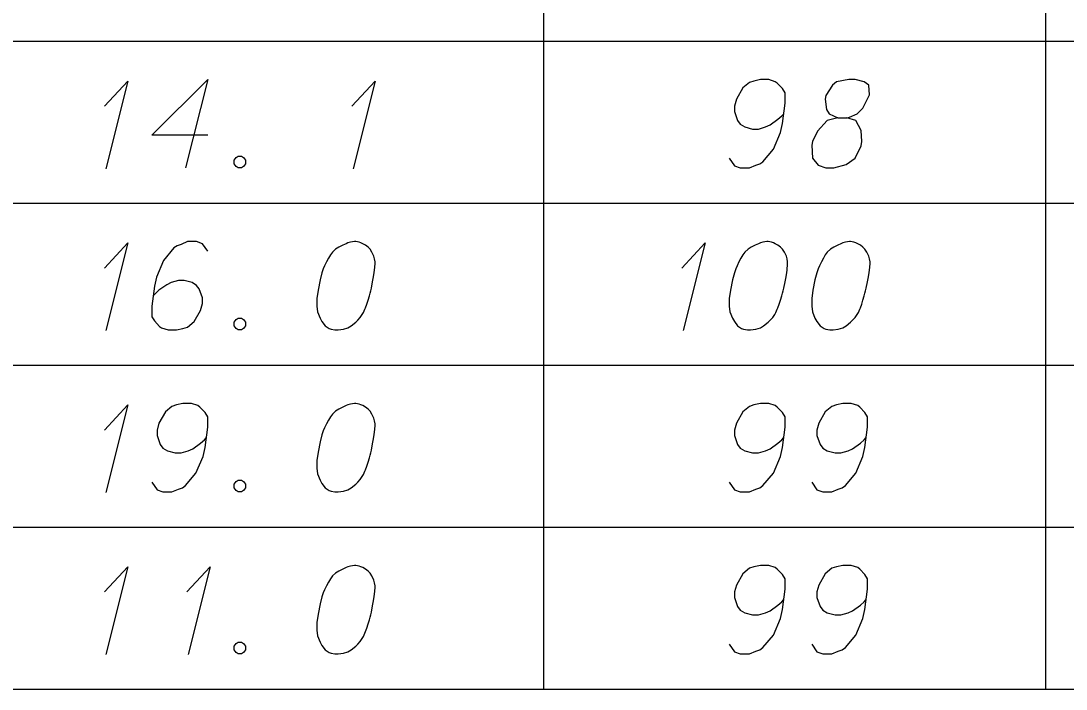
# Model space of a CAD drawing. Extents: x 2074207 to 2076812, y 516372 to 523312.
# Drawn here: x 2076621.8 to 2076678.5, y 517302 to 517338.3 of the extents above; entities that cross this region are included whole.
import ezdxf

# ---------------------------------------------------------------- set-up
doc = ezdxf.new("R2010")
doc.units = 0
for name, color, linetype in [('Prop DirtTable_ Soil Test Results - Outline (Major)', 7, 'Continuous'), ('Prop DirtTable_ Soil Test Results - Outline (Minor)', 7, 'Continuous'), ('Prop DirtTable_ Soil Test Results - Tx (Sample Data)', 7, 'Continuous')]:
    doc.layers.add(name, color=color, linetype=linetype)

msp = doc.modelspace()

# ---------------------------------------------------------------- linework, layer by layer
at = {"layer": 'Prop DirtTable_ Soil Test Results - Outline (Major)'}
msp.add_line((2076260.609, 517301.985), (2076811.903, 517301.985), dxfattribs=at)
at = {"layer": 'Prop DirtTable_ Soil Test Results - Outline (Minor)'}
for p, q in [((2076650.154, 517345.985), (2076650.154, 517337.185)), ((2076677.413, 517345.985), (2076677.413, 517337.185)), ((2076260.609, 517337.185), (2076811.903, 517337.185)), ((2076260.609, 517337.185), (2076811.903, 517337.185)), ((2076650.154, 517337.185), (2076650.154, 517328.385)), ((2076677.413, 517337.185), (2076677.413, 517328.385)), ((2076260.609, 517328.385), (2076811.903, 517328.385)), ((2076260.609, 517328.385), (2076811.903, 517328.385)), ((2076650.154, 517328.385), (2076650.154, 517319.585)), ((2076677.413, 517328.385), (2076677.413, 517319.585)), ((2076260.609, 517319.585), (2076811.903, 517319.585)), ((2076260.609, 517319.585), (2076811.903, 517319.585)), ((2076650.154, 517319.585), (2076650.154, 517310.785)), ((2076677.413, 517319.585), (2076677.413, 517310.785)), ((2076260.609, 517310.785), (2076811.903, 517310.785)), ((2076260.609, 517310.785), (2076811.903, 517310.785)), ((2076650.154, 517310.785), (2076650.154, 517301.985)), ((2076677.413, 517310.785), (2076677.413, 517301.985)), ((2076260.609, 517301.985), (2076811.903, 517301.985))]:
    msp.add_line(p, q, dxfattribs=at)
at = {"layer": 'Prop DirtTable_ Soil Test Results - Tx (Sample Data)'}
for points in [[(2076626.3, 517333.662), (2076627.57, 517335.022), (2076626.371, 517330.26)], [(2076631.909, 517332.074), (2076628.876, 517332.074), (2076631.909, 517335.098), (2076630.71, 517330.298)], [(2076639.74, 517333.662), (2076641.01, 517335.022), (2076639.811, 517330.26)], [(2076660.236, 517330.827), (2076660.518, 517330.411), (2076660.835, 517330.298), (2076661.329, 517330.298), (2076661.682, 517330.449), (2076661.894, 517330.525), (2076662.07, 517330.638), (2076662.634, 517331.318), (2076663.022, 517332.226), (2076663.128, 517332.717), (2076663.269, 517333.813), (2076663.269, 517334.38), (2076663.128, 517334.607), (2076662.846, 517334.909), (2076662.74, 517334.985), (2076662.387, 517335.098), (2076661.929, 517335.098), (2076661.576, 517335.022), (2076661.329, 517334.947), (2076660.976, 517334.644), (2076660.624, 517334.04), (2076660.518, 517333.662), (2076660.518, 517333.359), (2076660.694, 517332.868), (2076660.835, 517332.679), (2076661.082, 517332.528), (2076661.506, 517332.415), (2076661.823, 517332.415), (2076662.211, 517332.528), (2076662.458, 517332.641), (2076662.881, 517332.944), (2076663.093, 517333.133), (2076663.199, 517333.246)], [(2076666.127, 517333.019), (2076666.62, 517333.019), (2076666.762, 517333.057), (2076667.185, 517333.246), (2076667.502, 517333.548), (2076667.855, 517334.267), (2076667.82, 517334.796), (2076667.573, 517334.985), (2076667.079, 517335.098), (2076666.726, 517335.098), (2076666.056, 517334.985), (2076665.844, 517334.796), (2076665.492, 517334.229), (2076665.456, 517334.04), (2076665.527, 517333.473), (2076665.668, 517333.246), (2076666.127, 517333.019), (2076665.562, 517332.868), (2076665.033, 517332.301), (2076664.751, 517331.734), (2076664.716, 517331.545), (2076664.751, 517330.827), (2076665.068, 517330.449), (2076665.492, 517330.298), (2076665.915, 517330.298), (2076666.585, 517330.487), (2076667.079, 517330.827), (2076667.397, 517331.507), (2076667.432, 517331.734), (2076667.397, 517332.339), (2076667.114, 517332.868), (2076666.62, 517333.019)], [(2076633.567, 517330.941), (2076633.744, 517330.941), (2076633.849, 517330.865), (2076633.955, 517330.714), (2076633.955, 517330.525), (2076633.849, 517330.374), (2076633.744, 517330.298), (2076633.567, 517330.298), (2076633.461, 517330.374), (2076633.356, 517330.525), (2076633.356, 517330.714), (2076633.461, 517330.865), (2076633.567, 517330.941)], [(2076626.3, 517324.862), (2076627.57, 517326.222), (2076626.371, 517321.46)], [(2076631.909, 517325.769), (2076631.627, 517326.185), (2076631.31, 517326.298), (2076630.816, 517326.298), (2076630.463, 517326.147), (2076630.251, 517326.071), (2076630.075, 517325.958), (2076629.511, 517325.278), (2076629.123, 517324.37), (2076629.017, 517323.879), (2076628.876, 517322.783), (2076628.876, 517322.216), (2076629.017, 517321.989), (2076629.299, 517321.687), (2076629.405, 517321.611), (2076629.758, 517321.498), (2076630.216, 517321.498), (2076630.569, 517321.574), (2076630.816, 517321.649), (2076631.169, 517321.952), (2076631.521, 517322.556), (2076631.627, 517322.934), (2076631.627, 517323.237), (2076631.451, 517323.728), (2076631.31, 517323.917), (2076631.063, 517324.068), (2076630.639, 517324.181), (2076630.322, 517324.181), (2076629.934, 517324.068), (2076629.687, 517323.955), (2076629.264, 517323.652), (2076629.052, 517323.463), (2076628.946, 517323.35)], [(2076639.952, 517326.298), (2076639.882, 517326.298), (2076639.67, 517326.26), (2076639.529, 517326.222), (2076639.423, 517326.185), (2076639.247, 517326.109), (2076639.035, 517325.996), (2076638.859, 517325.882), (2076638.682, 517325.731), (2076638.576, 517325.58), (2076638.471, 517325.391), (2076638.365, 517325.202), (2076638.259, 517324.975), (2076638.188, 517324.824), (2076638.118, 517324.597), (2076638.012, 517324.219), (2076637.906, 517323.652), (2076637.836, 517323.199), (2076637.836, 517322.783), (2076637.871, 517322.481), (2076638.012, 517322.141), (2076638.118, 517321.952), (2076638.294, 517321.725), (2076638.506, 517321.574), (2076638.612, 517321.536), (2076638.823, 517321.498), (2076639, 517321.498), (2076639.282, 517321.536), (2076639.529, 517321.611), (2076639.705, 517321.725), (2076639.952, 517321.914), (2076640.058, 517322.027), (2076640.199, 517322.178), (2076640.305, 517322.329), (2076640.375, 517322.443), (2076640.446, 517322.632), (2076640.481, 517322.707), (2076640.552, 517322.896), (2076640.622, 517323.123), (2076640.693, 517323.35), (2076640.728, 517323.501), (2076640.763, 517323.615), (2076640.799, 517323.766), (2076640.869, 517324.106), (2076640.905, 517324.295), (2076640.94, 517324.484), (2076640.975, 517324.748), (2076641.01, 517325.089), (2076641.01, 517325.202), (2076640.975, 517325.353), (2076640.94, 517325.504), (2076640.834, 517325.731), (2076640.728, 517325.882), (2076640.622, 517325.996), (2076640.481, 517326.109), (2076640.34, 517326.185), (2076640.234, 517326.222), (2076640.129, 517326.26), (2076639.952, 517326.298)], [(2076657.66, 517324.862), (2076658.93, 517326.222), (2076657.731, 517321.46)], [(2076662.352, 517326.298), (2076662.282, 517326.298), (2076662.07, 517326.26), (2076661.929, 517326.222), (2076661.823, 517326.185), (2076661.647, 517326.109), (2076661.435, 517325.996), (2076661.259, 517325.882), (2076661.082, 517325.731), (2076660.976, 517325.58), (2076660.871, 517325.391), (2076660.765, 517325.202), (2076660.659, 517324.975), (2076660.588, 517324.824), (2076660.518, 517324.597), (2076660.412, 517324.219), (2076660.306, 517323.652), (2076660.236, 517323.199), (2076660.236, 517322.783), (2076660.271, 517322.481), (2076660.412, 517322.141), (2076660.518, 517321.952), (2076660.694, 517321.725), (2076660.906, 517321.574), (2076661.012, 517321.536), (2076661.223, 517321.498), (2076661.4, 517321.498), (2076661.682, 517321.536), (2076661.929, 517321.611), (2076662.105, 517321.725), (2076662.352, 517321.914), (2076662.458, 517322.027), (2076662.599, 517322.178), (2076662.705, 517322.329), (2076662.775, 517322.443), (2076662.846, 517322.632), (2076662.881, 517322.707), (2076662.952, 517322.896), (2076663.022, 517323.123), (2076663.093, 517323.35), (2076663.128, 517323.501), (2076663.163, 517323.615), (2076663.199, 517323.766), (2076663.269, 517324.106), (2076663.305, 517324.295), (2076663.34, 517324.484), (2076663.375, 517324.748), (2076663.41, 517325.089), (2076663.41, 517325.202), (2076663.375, 517325.353), (2076663.34, 517325.504), (2076663.234, 517325.731), (2076663.128, 517325.882), (2076663.022, 517325.996), (2076662.881, 517326.109), (2076662.74, 517326.185), (2076662.634, 517326.222), (2076662.529, 517326.26), (2076662.352, 517326.298)], [(2076666.832, 517326.298), (2076666.762, 517326.298), (2076666.55, 517326.26), (2076666.409, 517326.222), (2076666.303, 517326.185), (2076666.127, 517326.109), (2076665.915, 517325.996), (2076665.739, 517325.882), (2076665.562, 517325.731), (2076665.456, 517325.58), (2076665.351, 517325.391), (2076665.245, 517325.202), (2076665.139, 517324.975), (2076665.068, 517324.824), (2076664.998, 517324.597), (2076664.892, 517324.219), (2076664.786, 517323.652), (2076664.716, 517323.199), (2076664.716, 517322.783), (2076664.751, 517322.481), (2076664.892, 517322.141), (2076664.998, 517321.952), (2076665.174, 517321.725), (2076665.386, 517321.574), (2076665.492, 517321.536), (2076665.703, 517321.498), (2076665.88, 517321.498), (2076666.162, 517321.536), (2076666.409, 517321.611), (2076666.585, 517321.725), (2076666.832, 517321.914), (2076666.938, 517322.027), (2076667.079, 517322.178), (2076667.185, 517322.329), (2076667.255, 517322.443), (2076667.326, 517322.632), (2076667.361, 517322.707), (2076667.432, 517322.896), (2076667.502, 517323.123), (2076667.573, 517323.35), (2076667.608, 517323.501), (2076667.643, 517323.615), (2076667.679, 517323.766), (2076667.749, 517324.106), (2076667.785, 517324.295), (2076667.82, 517324.484), (2076667.855, 517324.748), (2076667.89, 517325.089), (2076667.89, 517325.202), (2076667.855, 517325.353), (2076667.82, 517325.504), (2076667.714, 517325.731), (2076667.608, 517325.882), (2076667.502, 517325.996), (2076667.361, 517326.109), (2076667.22, 517326.185), (2076667.114, 517326.222), (2076667.009, 517326.26), (2076666.832, 517326.298)], [(2076633.567, 517322.141), (2076633.744, 517322.141), (2076633.849, 517322.065), (2076633.955, 517321.914), (2076633.955, 517321.725), (2076633.849, 517321.574), (2076633.744, 517321.498), (2076633.567, 517321.498), (2076633.461, 517321.574), (2076633.356, 517321.725), (2076633.356, 517321.914), (2076633.461, 517322.065), (2076633.567, 517322.141)], [(2076626.3, 517316.062), (2076627.57, 517317.422), (2076626.371, 517312.66)], [(2076628.876, 517313.227), (2076629.158, 517312.811), (2076629.475, 517312.698), (2076629.969, 517312.698), (2076630.322, 517312.849), (2076630.534, 517312.925), (2076630.71, 517313.038), (2076631.274, 517313.718), (2076631.662, 517314.626), (2076631.768, 517315.117), (2076631.909, 517316.213), (2076631.909, 517316.78), (2076631.768, 517317.007), (2076631.486, 517317.309), (2076631.38, 517317.385), (2076631.027, 517317.498), (2076630.569, 517317.498), (2076630.216, 517317.422), (2076629.969, 517317.347), (2076629.616, 517317.044), (2076629.264, 517316.44), (2076629.158, 517316.062), (2076629.158, 517315.759), (2076629.334, 517315.268), (2076629.475, 517315.079), (2076629.722, 517314.928), (2076630.146, 517314.815), (2076630.463, 517314.815), (2076630.851, 517314.928), (2076631.098, 517315.041), (2076631.521, 517315.344), (2076631.733, 517315.533), (2076631.839, 517315.646)], [(2076639.952, 517317.498), (2076639.882, 517317.498), (2076639.67, 517317.46), (2076639.529, 517317.422), (2076639.423, 517317.385), (2076639.247, 517317.309), (2076639.035, 517317.196), (2076638.859, 517317.082), (2076638.682, 517316.931), (2076638.576, 517316.78), (2076638.471, 517316.591), (2076638.365, 517316.402), (2076638.259, 517316.175), (2076638.188, 517316.024), (2076638.118, 517315.797), (2076638.012, 517315.419), (2076637.906, 517314.852), (2076637.836, 517314.399), (2076637.836, 517313.983), (2076637.871, 517313.681), (2076638.012, 517313.341), (2076638.118, 517313.152), (2076638.294, 517312.925), (2076638.506, 517312.774), (2076638.612, 517312.736), (2076638.823, 517312.698), (2076639, 517312.698), (2076639.282, 517312.736), (2076639.529, 517312.811), (2076639.705, 517312.925), (2076639.952, 517313.114), (2076640.058, 517313.227), (2076640.199, 517313.378), (2076640.305, 517313.529), (2076640.375, 517313.643), (2076640.446, 517313.832), (2076640.481, 517313.907), (2076640.552, 517314.096), (2076640.622, 517314.323), (2076640.693, 517314.55), (2076640.728, 517314.701), (2076640.763, 517314.815), (2076640.799, 517314.966), (2076640.869, 517315.306), (2076640.905, 517315.495), (2076640.94, 517315.684), (2076640.975, 517315.948), (2076641.01, 517316.289), (2076641.01, 517316.402), (2076640.975, 517316.553), (2076640.94, 517316.704), (2076640.834, 517316.931), (2076640.728, 517317.082), (2076640.622, 517317.196), (2076640.481, 517317.309), (2076640.34, 517317.385), (2076640.234, 517317.422), (2076640.129, 517317.46), (2076639.952, 517317.498)], [(2076660.236, 517313.227), (2076660.518, 517312.811), (2076660.835, 517312.698), (2076661.329, 517312.698), (2076661.682, 517312.849), (2076661.894, 517312.925), (2076662.07, 517313.038), (2076662.634, 517313.718), (2076663.022, 517314.626), (2076663.128, 517315.117), (2076663.269, 517316.213), (2076663.269, 517316.78), (2076663.128, 517317.007), (2076662.846, 517317.309), (2076662.74, 517317.385), (2076662.387, 517317.498), (2076661.929, 517317.498), (2076661.576, 517317.422), (2076661.329, 517317.347), (2076660.976, 517317.044), (2076660.624, 517316.44), (2076660.518, 517316.062), (2076660.518, 517315.759), (2076660.694, 517315.268), (2076660.835, 517315.079), (2076661.082, 517314.928), (2076661.506, 517314.815), (2076661.823, 517314.815), (2076662.211, 517314.928), (2076662.458, 517315.041), (2076662.881, 517315.344), (2076663.093, 517315.533), (2076663.199, 517315.646)], [(2076664.716, 517313.227), (2076664.998, 517312.811), (2076665.315, 517312.698), (2076665.809, 517312.698), (2076666.162, 517312.849), (2076666.374, 517312.925), (2076666.55, 517313.038), (2076667.114, 517313.718), (2076667.502, 517314.626), (2076667.608, 517315.117), (2076667.749, 517316.213), (2076667.749, 517316.78), (2076667.608, 517317.007), (2076667.326, 517317.309), (2076667.22, 517317.385), (2076666.867, 517317.498), (2076666.409, 517317.498), (2076666.056, 517317.422), (2076665.809, 517317.347), (2076665.456, 517317.044), (2076665.104, 517316.44), (2076664.998, 517316.062), (2076664.998, 517315.759), (2076665.174, 517315.268), (2076665.315, 517315.079), (2076665.562, 517314.928), (2076665.986, 517314.815), (2076666.303, 517314.815), (2076666.691, 517314.928), (2076666.938, 517315.041), (2076667.361, 517315.344), (2076667.573, 517315.533), (2076667.679, 517315.646)], [(2076633.567, 517313.341), (2076633.744, 517313.341), (2076633.849, 517313.265), (2076633.955, 517313.114), (2076633.955, 517312.925), (2076633.849, 517312.774), (2076633.744, 517312.698), (2076633.567, 517312.698), (2076633.461, 517312.774), (2076633.356, 517312.925), (2076633.356, 517313.114), (2076633.461, 517313.265), (2076633.567, 517313.341)], [(2076626.3, 517307.262), (2076627.57, 517308.622), (2076626.371, 517303.86)], [(2076630.78, 517307.262), (2076632.05, 517308.622), (2076630.851, 517303.86)], [(2076639.952, 517308.698), (2076639.882, 517308.698), (2076639.67, 517308.66), (2076639.529, 517308.622), (2076639.423, 517308.585), (2076639.247, 517308.509), (2076639.035, 517308.396), (2076638.859, 517308.282), (2076638.682, 517308.131), (2076638.576, 517307.98), (2076638.471, 517307.791), (2076638.365, 517307.602), (2076638.259, 517307.375), (2076638.188, 517307.224), (2076638.118, 517306.997), (2076638.012, 517306.619), (2076637.906, 517306.052), (2076637.836, 517305.599), (2076637.836, 517305.183), (2076637.871, 517304.881), (2076638.012, 517304.541), (2076638.118, 517304.352), (2076638.294, 517304.125), (2076638.506, 517303.974), (2076638.612, 517303.936), (2076638.823, 517303.898), (2076639, 517303.898), (2076639.282, 517303.936), (2076639.529, 517304.011), (2076639.705, 517304.125), (2076639.952, 517304.314), (2076640.058, 517304.427), (2076640.199, 517304.578), (2076640.305, 517304.729), (2076640.375, 517304.843), (2076640.446, 517305.032), (2076640.481, 517305.107), (2076640.552, 517305.296), (2076640.622, 517305.523), (2076640.693, 517305.75), (2076640.728, 517305.901), (2076640.763, 517306.015), (2076640.799, 517306.166), (2076640.869, 517306.506), (2076640.905, 517306.695), (2076640.94, 517306.884), (2076640.975, 517307.148), (2076641.01, 517307.489), (2076641.01, 517307.602), (2076640.975, 517307.753), (2076640.94, 517307.904), (2076640.834, 517308.131), (2076640.728, 517308.282), (2076640.622, 517308.396), (2076640.481, 517308.509), (2076640.34, 517308.585), (2076640.234, 517308.622), (2076640.129, 517308.66), (2076639.952, 517308.698)], [(2076660.236, 517304.427), (2076660.518, 517304.011), (2076660.835, 517303.898), (2076661.329, 517303.898), (2076661.682, 517304.049), (2076661.894, 517304.125), (2076662.07, 517304.238), (2076662.634, 517304.918), (2076663.022, 517305.826), (2076663.128, 517306.317), (2076663.269, 517307.413), (2076663.269, 517307.98), (2076663.128, 517308.207), (2076662.846, 517308.509), (2076662.74, 517308.585), (2076662.387, 517308.698), (2076661.929, 517308.698), (2076661.576, 517308.622), (2076661.329, 517308.547), (2076660.976, 517308.244), (2076660.624, 517307.64), (2076660.518, 517307.262), (2076660.518, 517306.959), (2076660.694, 517306.468), (2076660.835, 517306.279), (2076661.082, 517306.128), (2076661.506, 517306.015), (2076661.823, 517306.015), (2076662.211, 517306.128), (2076662.458, 517306.241), (2076662.881, 517306.544), (2076663.093, 517306.733), (2076663.199, 517306.846)], [(2076664.716, 517304.427), (2076664.998, 517304.011), (2076665.315, 517303.898), (2076665.809, 517303.898), (2076666.162, 517304.049), (2076666.374, 517304.125), (2076666.55, 517304.238), (2076667.114, 517304.918), (2076667.502, 517305.826), (2076667.608, 517306.317), (2076667.749, 517307.413), (2076667.749, 517307.98), (2076667.608, 517308.207), (2076667.326, 517308.509), (2076667.22, 517308.585), (2076666.867, 517308.698), (2076666.409, 517308.698), (2076666.056, 517308.622), (2076665.809, 517308.547), (2076665.456, 517308.244), (2076665.104, 517307.64), (2076664.998, 517307.262), (2076664.998, 517306.959), (2076665.174, 517306.468), (2076665.315, 517306.279), (2076665.562, 517306.128), (2076665.986, 517306.015), (2076666.303, 517306.015), (2076666.691, 517306.128), (2076666.938, 517306.241), (2076667.361, 517306.544), (2076667.573, 517306.733), (2076667.679, 517306.846)], [(2076633.567, 517304.541), (2076633.744, 517304.541), (2076633.849, 517304.465), (2076633.955, 517304.314), (2076633.955, 517304.125), (2076633.849, 517303.974), (2076633.744, 517303.898), (2076633.567, 517303.898), (2076633.461, 517303.974), (2076633.356, 517304.125), (2076633.356, 517304.314), (2076633.461, 517304.465), (2076633.567, 517304.541)]]:
    msp.add_lwpolyline(points, dxfattribs=at)

doc.saveas('drawing.dxf')
